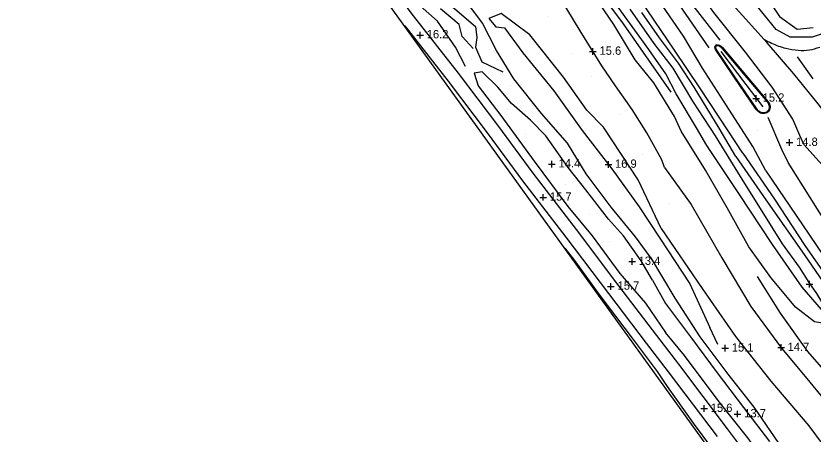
# Model space of a CAD drawing. Extents: x 2316231 to 2323598, y 363169 to 371906.
# Drawn here: x 2317350.4 to 2317829, y 368745.7 to 368996.7 of the extents above; entities that cross this region are included whole.
import ezdxf

# ---------------------------------------------------------------- set-up
doc = ezdxf.new("R2010")
doc.units = 0
for name, color, linetype in [('RD_DTM_BkLn1', 7, 'Continuous'), ('RD_DTM_Spot', 7, 'Continuous'), ('RD_DTM_TinHull', 7, 'Continuous'), ('RD_DTM_Void', 7, 'Continuous'), ('RD_EX_H2O', 7, 'Continuous'), ('RD_EX_Road', 7, 'Continuous')]:
    doc.layers.add(name, color=color, linetype=linetype)

msp = doc.modelspace()

# ---------------------------------------------------------------- linework, layer by layer
at = {"layer": 'RD_DTM_BkLn1'}
for p, q in [((2317819.419, 368972.247), (2317828.886, 368958.96)), ((2317823.435, 368919.645), (2317821.138, 368924.98)), ((2317771.881, 368799.507), (2317766.921, 368809.639))]:
    msp.add_line(p, q, dxfattribs=at)
for points in [[(2317388.785, 369261.433), (2317411.96, 369230.758), (2317434.653, 369200.682), (2317451.495, 369177.81), (2317476.53, 369145.717), (2317500.032, 369113.761), (2317524.973, 369081.318), (2317539.886, 369060.985), (2317563.633, 369030.179), (2317588.855, 368996.846), (2317615.952, 368962.346), (2317639.468, 368931.079), (2317660.647, 368902.322), (2317686.777, 368868.534), (2317712.238, 368834.649), (2317734.89, 368804.943), (2317748.185, 368787.716), (2317777.485, 368748.886), (2317804.459, 368712.687)], [(2317620.371, 368966.337), (2317614.292, 368977.915), (2317603.509, 368993.706), (2317589.75, 369005.801), (2317573.207, 369026.067), (2317561.329, 369041.512), (2317550.377, 369057.726), (2317540.978, 369071.698), (2317529.435, 369089.843), (2317521.528, 369100.619), (2317511.955, 369106.614)], [(2317525.39, 369103.122), (2317531.465, 369105.975), (2317545.78, 369085.786), (2317562.213, 369062.196), (2317559.816, 369055.557), (2317567.264, 369044.634), (2317579.694, 369037.572), (2317593.058, 369026.903), (2317601.03, 369011.894), (2317613.916, 369000.946), (2317626.382, 368990.46), (2317627.136, 368983.836), (2317626.332, 368977.907), (2317630.113, 368969.116), (2317642.791, 368963.122)], [(2317748.394, 369083.347), (2317764.823, 369056.785), (2317778.147, 369034.596), (2317797.399, 369013.844), (2317808.85, 368996.392), (2317819.387, 368988.852), (2317829.096, 368989.803)], [(2317890.632, 369005.976), (2317857.36, 368993.809), (2317828.445, 368984.017), (2317815.219, 368983.956), (2317806.887, 368988.559), (2317787.699, 369012.486), (2317769.023, 369036.112), (2317751.729, 369054.741), (2317732.933, 369078.272), (2317732.896, 369078.01)], [(2317654.063, 369076.599), (2317663.628, 369063.822), (2317683.484, 369038.972), (2317701.9, 369009.694), (2317715.069, 368991.986), (2317743.672, 368951.059)], [(2317773.251, 368982.171), (2317749.291, 369013.226), (2317731.514, 369035.414), (2317710.771, 369060.901)], [(2317714.483, 369051.905), (2317730.563, 369029.367), (2317748.511, 369003.394), (2317766.447, 368977.552)], [(2317821.138, 368924.98), (2317816.918, 368934.779), (2317804.413, 368953.884), (2317788.409, 368975.037), (2317769.411, 368998.724), (2317753.832, 369021.08), (2317733.184, 369046.471)], [(2317800.727, 368903.713), (2317792.826, 368918.313), (2317776.996, 368942.903), (2317762.683, 368965.456), (2317751.265, 368984.698), (2317736.622, 369005.724), (2317722.608, 369026.139)], [(2317730.416, 368976.536), (2317709.444, 369005.555), (2317700.218, 369021.068)], [(2317739.872, 368905.687), (2317738.205, 368910.335), (2317729.189, 368926.628), (2317720.302, 368940.595), (2317710.348, 368954.809), (2317702.088, 368966.811), (2317689.123, 368987.856), (2317677.132, 369007.913)], [(2317624.831, 368977.295), (2317618.254, 368984.37), (2317616.503, 368991.59), (2317605.362, 369000.945)], [(2317737.77, 368869.106), (2317723.897, 368898.283), (2317703.183, 368930.003), (2317693.059, 368940.214), (2317679.208, 368960.063), (2317658.896, 368985.373), (2317641.778, 368998.255), (2317634.38, 368995.117), (2317638.619, 368990.269), (2317643.65, 368989.611), (2317654.667, 368974.625), (2317673.331, 368951.875), (2317690.394, 368927.962), (2317708.14, 368904.93), (2317724.626, 368882.176), (2317737.006, 368863.263), (2317755.071, 368835.864), (2317766.921, 368809.639)], [(2317782.634, 368912.285), (2317772.58, 368929.414), (2317757.573, 368954.011), (2317748.1, 368968.409), (2317736.828, 368983.58), (2317726.152, 368998.749)], [(2317583.803, 368990.796), (2317609.838, 368957.647), (2317633.283, 368926.475), (2317654.493, 368897.677), (2317680.645, 368863.86), (2317706.09, 368829.995), (2317728.772, 368800.251), (2317742.056, 368783.038), (2317771.316, 368744.261)], [(2317765.162, 368918.906), (2317759.056, 368929.521), (2317746.713, 368949.962), (2317740.665, 368961.907), (2317730.416, 368976.536)], [(2317799.111, 368942.178), (2317788.904, 368955.517), (2317773.801, 368975.472)], [(2317732.588, 368838.104), (2317725.724, 368849.711), (2317715.27, 368864.61), (2317706.171, 368874.75), (2317692.555, 368892.287), (2317682.023, 368905.66), (2317668.624, 368924.823), (2317659.28, 368934.157), (2317647.889, 368944.205), (2317639.745, 368953.914), (2317630.263, 368963.125), (2317625.485, 368962.304), (2317627.957, 368954.871), (2317641.62, 368937.014), (2317661.471, 368909.571), (2317681.769, 368882.273), (2317696.425, 368864.618), (2317713.009, 368842.152), (2317728.46, 368824.18), (2317740.293, 368806.665)], [(2317814.133, 368908.81), (2317810.185, 368916.551), (2317802.085, 368935.776)], [(2317823.435, 368919.645), (2317849.355, 368890.862), (2317874.362, 368862.634), (2317898.577, 368835.84)], [(2317782.634, 368912.285), (2317800.725, 368886.275), (2317823.579, 368853.442), (2317839.367, 368830.446), (2317843.056, 368822.615), (2317839.886, 368820.239), (2317833.965, 368820.493), (2317822.49, 368833.864), (2317804.686, 368859.429), (2317784.487, 368890.065), (2317765.162, 368918.906)], [(2317739.872, 368905.687), (2317755.854, 368883.436), (2317774.209, 368851.564), (2317791.535, 368822.186), (2317810.014, 368797.21), (2317825.222, 368779.112), (2317847.007, 368752.516), (2317865.549, 368723.472)], [(2317849.404, 368852.423), (2317836.116, 368873.741), (2317814.133, 368908.81)], [(2317800.727, 368903.713), (2317822.559, 368871.316), (2317848.195, 368833.555), (2317873.003, 368797.108), (2317897.118, 368762.937), (2317918.852, 368734.909), (2317938.14, 368706.056), (2317957.247, 368676.396), (2317975.021, 368648.353), (2317993.334, 368624.472), (2318012.682, 368595.462), (2318033.529, 368563.765), (2318053.633, 368533.466), (2318080.086, 368495.162), (2318097.769, 368469.694), (2318114.655, 368442.844), (2318134.076, 368413.87), (2318156.078, 368381.786), (2318175.29, 368356.772), (2318189.565, 368335.319)], [(2317737.77, 368869.106), (2317762.435, 368833.069), (2317782.409, 368804.274), (2317803.724, 368777.39), (2317826.495, 368750.527), (2317851.718, 368716.51), (2317871.057, 368688.656), (2317887.695, 368664.141), (2317900.422, 368644.641), (2317922.352, 368623.953), (2317937.967, 368610.404), (2317954.549, 368593.098), (2317970.651, 368565.106), (2317989.68, 368538.637), (2318005.909, 368519.466), (2318020.25, 368501.262), (2318038.781, 368477.73), (2318045.117, 368463.888), (2318053.174, 368450.368), (2318065.283, 368434.72)], [(2317680.003, 368857.295), (2317685.841, 368849.829), (2317700.39, 368829.767), (2317720.46, 368803.211), (2317735.372, 368783.293), (2317741.474, 368774.265), (2317757.527, 368751.472), (2317777.218, 368725.073)], [(2317836.759, 368782.613), (2317825.859, 368795.225), (2317809.518, 368818.356), (2317795.654, 368840.217)], [(2317732.588, 368838.104), (2317740.32, 368824.175), (2317755.331, 368803.972), (2317771.41, 368782.54), (2317787.275, 368761.637), (2317802.767, 368741.156)], [(2317958.109, 368520.317), (2317947.24, 368536.286), (2317937.583, 368550.448), (2317924.073, 368569.035), (2317907.135, 368588.496), (2317895.798, 368599.653), (2317886.583, 368612.334), (2317873.889, 368630.101), (2317857.673, 368649.656), (2317839.461, 368675.45), (2317815.57, 368707.659), (2317789.81, 368743.507), (2317772.515, 368764.954), (2317751.768, 368792.764), (2317740.293, 368806.665)]]:
    msp.add_lwpolyline(points, dxfattribs=at)
at = {"layer": 'RD_DTM_Spot'}
for p, q in [((2317669.88, 368996.19), (2317669.88, 368996.19)), ((2317634.547, 368976.373), (2317634.547, 368976.373)), ((2317684.083, 368974.45), (2317684.083, 368974.45)), ((2317624.11, 368970.334), (2317624.11, 368970.334)), ((2317695.805, 368960.393), (2317695.805, 368960.393)), ((2317647.03, 368954.823), (2317647.03, 368954.823)), ((2317645.279, 368940.592), (2317645.279, 368940.592)), ((2317712.562, 368937.386), (2317712.562, 368937.386)), ((2317656.48, 368925.422), (2317656.48, 368925.422)), ((2317795.848, 368927.859), (2317795.848, 368927.859)), ((2317726.59, 368913.51), (2317726.59, 368913.51)), ((2317672.182, 368907.767), (2317672.182, 368907.767)), ((2317680.363, 368895.632), (2317680.363, 368895.632)), ((2317742.501, 368884.085), (2317742.501, 368884.085)), ((2317694.695, 368877.704), (2317694.695, 368877.704)), ((2317706.74, 368861.528), (2317706.74, 368861.528)), ((2317715.827, 368850.008), (2317715.827, 368850.008))]:
    msp.add_line(p, q, dxfattribs=at)
at = {"layer": 'RD_DTM_TinHull'}
msp.add_lwpolyline([(2318500.627, 367718.473), (2317350.395, 369314.708), (2317732.783, 369650.329), (2318062.064, 369676.571), (2318100.376, 368980.922), (2318611.552, 369306.612), (2319043.87, 369561.601), (2319323.163, 369792.894), (2318905.258, 370457.792), (2319170.205, 370651.465)], dxfattribs=at)
at = {"layer": 'RD_DTM_Void'}
for p, q in [((2317593.028, 368983.292), (2317593.028, 368987.292)), ((2317591.028, 368985.292), (2317595.028, 368985.292)), ((2317696.786, 368973.417), (2317696.786, 368977.417)), ((2317694.786, 368975.417), (2317698.786, 368975.417)), ((2317794.733, 368945.262), (2317794.733, 368949.262)), ((2317792.733, 368947.262), (2317796.733, 368947.262)), ((2317812.767, 368920.705), (2317816.767, 368920.705)), ((2317814.767, 368918.705), (2317814.767, 368922.705)), ((2317670.182, 368907.767), (2317674.182, 368907.767)), ((2317672.182, 368905.767), (2317672.182, 368909.767)), ((2317704.084, 368907.571), (2317708.084, 368907.571)), ((2317706.084, 368905.571), (2317706.084, 368909.571)), ((2317664.985, 368887.825), (2317668.985, 368887.825)), ((2317666.985, 368885.825), (2317666.985, 368889.825)), ((2317718.279, 368849.259), (2317722.279, 368849.259)), ((2317720.279, 368847.259), (2317720.279, 368851.259)), ((2317705.635, 368834.356), (2317709.635, 368834.356)), ((2317707.635, 368832.356), (2317707.635, 368836.356)), ((2317824.766, 368835.612), (2317828.766, 368835.612)), ((2317826.766, 368833.612), (2317826.766, 368837.612)), ((2317774.208, 368797.211), (2317778.208, 368797.211)), ((2317776.208, 368795.211), (2317776.208, 368799.211)), ((2317807.746, 368797.571), (2317811.746, 368797.571)), ((2317809.746, 368795.571), (2317809.746, 368799.571)), ((2317763.54, 368758.966), (2317763.54, 368762.966)), ((2317761.54, 368760.966), (2317765.54, 368760.966)), ((2317781.704, 368757.721), (2317785.704, 368757.721)), ((2317783.704, 368755.721), (2317783.704, 368759.721))]:
    msp.add_line(p, q, dxfattribs=at)
at = {"layer": 'RD_EX_H2O'}
for points in [[(2317779.619, 368909.656), (2317770.442, 368924.698), (2317756.718, 368945.672), (2317744.98, 368965.394), (2317733.563, 368980.136), (2317719.24, 369000.802)], [(2317836.951, 368820.715), (2317831.194, 368830.054), (2317826.576, 368836.744), (2317820.807, 368845.83), (2317810.608, 368859.861), (2317799.347, 368877.926), (2317788.062, 368896.051), (2317779.619, 368909.656)]]:
    msp.add_lwpolyline(points, dxfattribs=at)
at = {"layer": 'RD_EX_Road'}
for p, q in [((2317774.246, 368977.407), (2317788.063, 368961.011)), ((2317774.613, 368977.747), (2317788.445, 368961.333)), ((2317788.063, 368961.011), (2317801.643, 368944.943)), ((2317788.445, 368961.333), (2317802.075, 368945.206))]:
    msp.add_line(p, q, dxfattribs=at)
for points in [[(2317839.078, 368934.859), (2317832.09, 368944.01), (2317817.502, 368961.92), (2317801.462, 368980.638), (2317779.258, 369005.225), (2317758.916, 369029.91), (2317740.509, 369052.461), (2317719.943, 369077.779)], [(2317749.812, 368927.593), (2317745.765, 368936.439), (2317733.342, 368956.588), (2317722.21, 368970.452), (2317709.326, 368991.56), (2317691.677, 369017.605), (2317676.223, 369039.753), (2317659.59, 369064.288), (2317651.112, 369075.206)], [(2317786.898, 368914.25), (2317777.966, 368927.75), (2317761.032, 368953.492), (2317745.813, 368976.18), (2317729.456, 369000.474), (2317709.67, 369028.749)], [(2317731.138, 368852.056), (2317722.458, 368864.207), (2317707.762, 368882.015), (2317692.708, 368901.893), (2317681.584, 368920.302), (2317665.933, 368938.196), (2317649.357, 368959.068), (2317639.001, 368975.91), (2317630.576, 368992.32), (2317614.166, 369014.565)], [(2317794.486, 368941.176), (2317781.55, 368959.973), (2317770.357, 368976.504)], [(2317794.877, 368941.49), (2317781.963, 368960.255), (2317770.829, 368976.699)], [(2317846.901, 368819.562), (2317841.412, 368813.725), (2317837.015, 368811.869), (2317829.809, 368813.052), (2317818.492, 368821.862), (2317803.608, 368839.694), (2317790.398, 368858.1), (2317777.38, 368881.62), (2317764.443, 368904.129), (2317749.812, 368927.593)], [(2317786.898, 368914.25), (2317805.913, 368886.757), (2317824, 368858.821), (2317845.619, 368827.905), (2317865.487, 368799.531), (2317886.421, 368769.303), (2317901.489, 368747.439), (2317917.083, 368724.238)], [(2317731.138, 368852.056), (2317745.911, 368827.316), (2317761.011, 368804.008), (2317777.787, 368781.611), (2317793.449, 368761.9), (2317810.508, 368737.047)]]:
    msp.add_lwpolyline(points, dxfattribs=at)
for points in [[(2317799.747, 368982.537), (2317804.015, 368980.41), (2317812.57, 368977.369), (2317820.132, 368976.147), (2317826.782, 368976.375), (2317833.057, 368978.013)], [(2317770.357, 368976.504), (2317770.055, 368978.106), (2317770.885, 368979.426), (2317771.852, 368979.445), (2317773.473, 368978.863), (2317774.613, 368977.747)], [(2317770.829, 368976.699), (2317770.583, 368978.005), (2317771.165, 368978.932), (2317771.77, 368978.943), (2317773.201, 368978.43), (2317774.246, 368977.407)], [(2317802.075, 368945.206), (2317803.171, 368942.539), (2317802.367, 368939.451), (2317799.83, 368938.116), (2317796.836, 368938.669), (2317794.486, 368941.176)], [(2317801.643, 368944.943), (2317802.645, 368942.503), (2317801.939, 368939.791), (2317799.75, 368938.639), (2317797.089, 368939.13), (2317794.877, 368941.49)]]:
    msp.add_spline(points, degree=3, dxfattribs=at)

# ---------------------------------------------------------------- texts
at = {"layer": 'RD_DTM_Void'}
for s, p in [('16.2', (2317597.028, 368983.292)), ('15.6', (2317700.786, 368973.417)), ('15.2', (2317798.733, 368945.262)), ('14.8', (2317818.767, 368918.705)), ('14.4', (2317676.182, 368905.767)), ('16.9', (2317710.084, 368905.571)), ('15.7', (2317670.985, 368885.825)), ('13.4', (2317724.279, 368847.259)), ('15.7', (2317711.635, 368832.356)), ('15.1', (2317780.208, 368795.211)), ('14.7', (2317813.746, 368795.571)), ('15.6', (2317767.54, 368758.966)), ('13.7', (2317787.704, 368755.721))]:
    msp.add_text(s, height=5, dxfattribs=at).set_placement(p)

doc.saveas('drawing.dxf')
